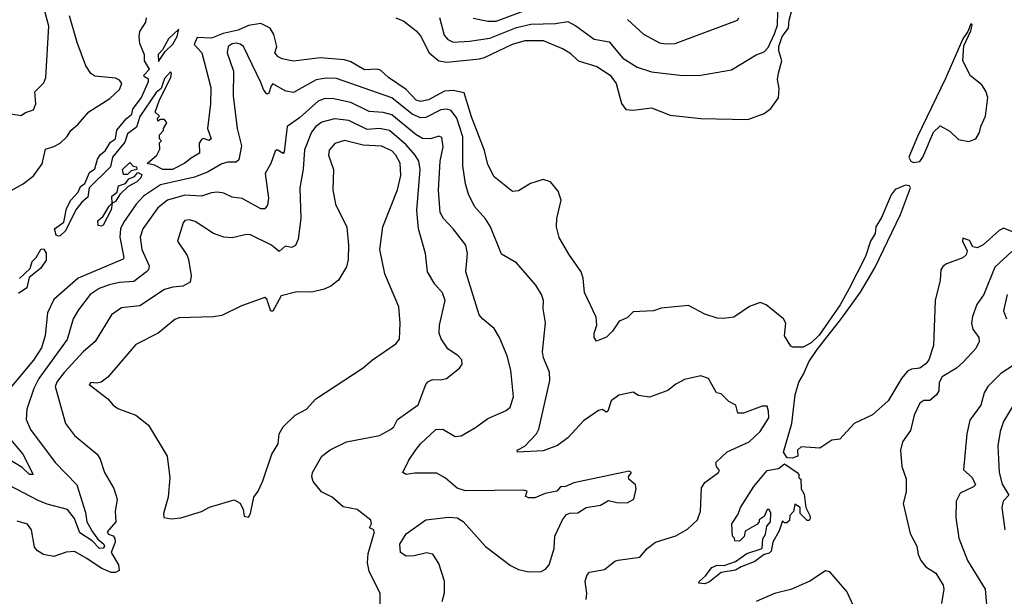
# Model space of a CAD drawing. Extents: x 1246230 to 1426786, y 660032 to 763141.
# Tile 491 of 566: x 1345398 to 1350208, y 727861 to 730677. Entities that reach past the tile are written whole.
import ezdxf

# ---------------------------------------------------------------- set-up
doc = ezdxf.new("R2010")
doc.units = 0

msp = doc.modelspace()

# ---------------------------------------------------------------- linework, layer by layer
at = {"layer": '0CON10XD'}
for points in [[(1345355, 730217.3), (1345405, 730209.4), (1345426.4, 730223.6), (1345465, 730235.7), (1345476.2, 730265), (1345472.2, 730325), (1345515, 730368), (1345525.6, 730395), (1345539.3, 730645), (1345498.5, 730798.5)], [(1347235.5, 730685.5), (1347275, 730670), (1347335, 730621.9), (1347355, 730597.1), (1347398.7, 730515), (1347445, 730475.9), (1347485, 730470), (1347643.3, 730485), (1347668.4, 730491.6), (1347805, 730557.5), (1347867.5, 730575), (1347955, 730575.8), (1348052.5, 730535), (1348085, 730514.5), (1348126.4, 730476.4), (1348217.6, 730447.6), (1348281.9, 730405), (1348312.2, 730365), (1348337.1, 730267.1), (1348358.7, 730238.7), (1348395, 730234.4), (1348485, 730246), (1348575, 730210), (1348725.9, 730194.1), (1348955, 730190), (1349035, 730218), (1349066.7, 730243.3), (1349105.3, 730294.7), (1349108.9, 730341.1), (1349100.4, 730385), (1349105.1, 730414.9), (1349121.8, 730475), (1349106.5, 730525), (1349107, 730545), (1349123.3, 730595), (1349153.2, 730635), (1349156.9, 730675), (1349176.7, 730745)], [(1345311.4, 729818.6), (1345415, 729875.8), (1345465, 729914), (1345506.9, 729973.1), (1345522.9, 730045), (1345565, 730057.5), (1345595, 730074.5), (1345628.5, 730105), (1345647.8, 730135), (1345683.6, 730166.4), (1345735, 730227.5), (1345838.5, 730291.5), (1345885.5, 730335), (1345896.4, 730365), (1345885, 730381.9), (1345865, 730390.9), (1345765, 730400.8), (1345745, 730414), (1345720.9, 730450.9), (1345677.9, 730565), (1345640.7, 730695)], [(1347448.1, 730688.1), (1347471.3, 730601.3), (1347490, 730580), (1347515, 730567.6), (1347595, 730571.6), (1347695, 730587), (1347825, 730637.9), (1347895, 730654.5), (1348015, 730658.1), (1348075, 730668.2), (1348115, 730647.3), (1348205, 730582.3), (1348278, 730568), (1348345, 730488.9), (1348415, 730444.7), (1348485, 730422.2), (1348635.3, 730404.7), (1348725, 730406.5), (1348875, 730432.5), (1348995.4, 730504.6), (1349035, 730520), (1349055, 730540.6), (1349085, 730607.8), (1349099.4, 730650.6), (1349101.2, 730715)], [(1347613.5, 730683.5), (1347685, 730669.3), (1347725, 730670), (1347853, 730717)], [(1350263.9, 729633.9), (1350205, 729659.4), (1350182.7, 729647.3), (1350105, 729576.7), (1350075, 729562.5), (1350055, 729567.5), (1350038.3, 729598.3), (1350005, 729610), (1350004, 729595), (1350027.5, 729547.5), (1350022.1, 729527.9), (1350005.5, 729514.5), (1349925, 729484.2), (1349907.9, 729472.1), (1349898.6, 729455), (1349894.4, 729405), (1349870.9, 729305), (1349861.8, 729085), (1349838.7, 729015), (1349825, 728995.5), (1349795.7, 728975), (1349755, 728970), (1349735, 728960.5), (1349706.4, 728925), (1349640, 728815), (1349565, 728746.9), (1349474.7, 728705.3), (1349405, 728628), (1349365, 728623.8), (1349306.6, 728583.4), (1349215, 728591.4), (1349198.1, 728575), (1349200, 728545), (1349172.5, 728535), (1349147.6, 728537.6), (1349129.2, 728565), (1349170, 728705), (1349186.4, 728845), (1349203.5, 728906.5), (1349227.5, 728945), (1349253.7, 729006.3), (1349293.4, 729066.6), (1349412.9, 729217.1), (1349505, 729346.7), (1349575, 729464.5), (1349701.3, 729725), (1349749.2, 729855), (1349745, 729866.1), (1349725, 729869.2), (1349675, 729847.2), (1349655, 729821.5), (1349608.8, 729711.2), (1349580.9, 729665), (1349576.9, 729633.1), (1349554.6, 729595), (1349530.3, 729519.7), (1349448.5, 729361.5), (1349405.7, 729284.3), (1349304.3, 729135.7), (1349265, 729098.8), (1349225, 729076.7), (1349175, 729077.5), (1349165, 729082.5), (1349133.6, 729133.6), (1349140, 729195), (1349130, 729215), (1349045, 729283.5), (1349015, 729296.2), (1348963.8, 729276.2), (1348886, 729224), (1348835, 729217), (1348805, 729218.9), (1348745, 729238.5), (1348665, 729280.9), (1348532.4, 729267.6), (1348495, 729254.6), (1348395, 729249.5), (1348365, 729221.4), (1348326.2, 729205), (1348294, 729155), (1348265, 729126.2), (1348215, 729106.7), (1348204.2, 729125), (1348204.4, 729145.6), (1348217.5, 729185), (1348214.1, 729224.1), (1348156.7, 729345), (1348150.4, 729415), (1348141.1, 729445), (1348081.3, 729531.3), (1348033.2, 729613.2), (1348020, 729665), (1348021.1, 729705), (1348043.1, 729795), (1348029.1, 729839.1), (1347990.4, 729885), (1347955, 729896.2), (1347893.7, 729876.4), (1347835, 729841.4), (1347805, 729838), (1347715, 729909.2), (1347685, 729970), (1347668.5, 730038.5), (1347605, 730201.9), (1347569.1, 730319.1), (1347515, 730331.7), (1347472.8, 730327.2), (1347395, 730285.8), (1347355, 730276.7), (1347335, 730284.2), (1347285.7, 730335.7), (1347198.9, 730395), (1347159.7, 730429.8), (1347144.7, 730434.7), (1347081.9, 730431.9), (1347015, 730471.6), (1346985, 730480.5), (1346865, 730490.5), (1346735, 730473.8), (1346680, 730485), (1346660, 730495), (1346643.8, 730515), (1346653.3, 730545), (1346640, 730605), (1346620.6, 730635), (1346575, 730658.9), (1346515, 730648.9), (1346464.2, 730625), (1346390.9, 730609.1), (1346335, 730586.2), (1346265, 730589.4), (1346250, 730555), (1346286.9, 730515), (1346330.9, 730345), (1346330.3, 730265), (1346315.5, 730145), (1346332.5, 730095), (1346323, 730087), (1346295, 730096.2), (1346285, 730092), (1346274, 730074), (1346276.2, 730025), (1346235, 730001.2), (1346205, 729976.2), (1346144.5, 729944.5), (1346097.5, 729945), (1346056.4, 729966.4), (1346020, 729975), (1346067.5, 730015), (1346082.5, 730045), (1346080, 730075), (1346090, 730085), (1346080, 730095), (1346080, 730115), (1346100, 730135), (1346100, 730145), (1346117, 730173), (1346105, 730190), (1346085, 730190), (1346071.7, 730181.7), (1346070, 730195), (1346080, 730205), (1346060, 730225), (1346080, 730285), (1346136.7, 730395), (1346140, 730415), (1346135, 730422.5), (1346105, 730388.8), (1346088.7, 730341.3), (1346065, 730320.8), (1345985, 730204.3), (1345968.9, 730151.1), (1345925, 730119.6), (1345911.2, 730078.8), (1345851.5, 730005), (1345841.2, 729958.8), (1345736.5, 729855), (1345730.8, 729809.2), (1345700.5, 729785), (1345672.6, 729747.4), (1345620.6, 729645), (1345595, 729621.2), (1345585, 729618.8), (1345575.6, 729625), (1345567.4, 729655), (1345612.9, 729687.1), (1345626.7, 729755), (1345646.8, 729795), (1345683.3, 729835), (1345695, 729861.5), (1345715, 729877.5), (1345738.8, 729931.2), (1345765, 729947.8), (1345777.1, 729995), (1345791.5, 730018.5), (1345815, 730036), (1345841.6, 730078.4), (1345865.2, 730094.8), (1345872.1, 730137.9), (1345917.4, 730192.6), (1345945.2, 730214.8), (1345951, 730239), (1345992.8, 730297.2), (1346026.4, 730375), (1346026.8, 730386.8), (1346007, 730397), (1346004, 730406), (1346032.5, 730435), (1346007.5, 730475), (1346007.5, 730505), (1345985, 730560), (1345981.5, 730595), (1345985, 730618.8), (1346013.8, 730665), (1346017.5, 730685)], [(1348367.7, 730677.7), (1348445, 730605.4), (1348523.8, 730563.8), (1348555, 730558.2), (1348599.9, 730560.1), (1348904.2, 730675), (1348911.4, 730685)], [(1349765, 729979.4), (1349795, 729984.3), (1349810.3, 730005), (1349862.1, 730127.9), (1349895, 730158.1), (1349941.9, 730131.9), (1349985, 730091.4), (1350035, 730081.8), (1350068.8, 730095), (1350087.6, 730125), (1350093.3, 730155), (1350116, 730205), (1350127.3, 730297.3), (1350118.3, 730328.3), (1350098.8, 730358.8), (1350042.5, 730402.5), (1350005.5, 730475), (1350010.8, 730549.2), (1350045, 730622.5), (1350051.7, 730651.7), (1350045, 730656.7), (1350030.7, 730619.3), (1350005, 730582.5), (1349921.1, 730388.9), (1349783.7, 730106.3), (1349741.4, 730005), (1349752, 729985), (1349765, 729979.4)], [(1346075, 730472.5), (1346108.3, 730521.7), (1346145, 730558), (1346166.4, 730595), (1346175, 730630), (1346125, 730582.5), (1346095, 730530), (1346073.8, 730506.2), (1346075, 730472.5)], [(1348164.4, 727845), (1348167.9, 727875), (1348160.9, 727935), (1348170, 727965), (1348181.3, 727978.7), (1348255, 727991.8), (1348305, 728031.9), (1348322, 728038), (1348427.4, 728052.6), (1348464, 728095), (1348503.8, 728125), (1348604, 728156), (1348660.6, 728189.4), (1348709.2, 728235), (1348723.7, 728276.4), (1348729.1, 728390.9), (1348745, 728416.9), (1348812, 728465), (1348816, 728475), (1348801.2, 728495), (1348799.2, 728515), (1348854.4, 728565.6), (1348962, 728615), (1349015, 728666), (1349057.1, 728732.9), (1349056.5, 728765), (1349048.8, 728788.8), (1349025, 728788.9), (1348934.5, 728754.5), (1348906.7, 728755), (1348896, 728795), (1348862.7, 728812.7), (1348825, 728850), (1348802.5, 728855), (1348763.3, 728925), (1348725, 728938), (1348645, 728918.8), (1348603, 728897), (1348564.2, 728865.8), (1348475, 728833.8), (1348420.7, 728840.7), (1348395, 728857.5), (1348325, 728843.3), (1348288.1, 728815), (1348271.2, 728765), (1348265, 728760.8), (1348242.7, 728772.7), (1348225, 728768.5), (1348152.2, 728717.7), (1348075, 728634.5), (1348025, 728596.7), (1347955, 728571.2), (1347830, 728565), (1347828.8, 728575), (1347865, 728594), (1347923.3, 728655), (1347933.4, 728676.6), (1347987.1, 728915), (1347986.5, 728955), (1347956.7, 729025), (1347952.1, 729055), (1347967, 729197), (1347954.5, 729265), (1347956.7, 729305), (1347947.5, 729335), (1347919.8, 729379.8), (1347825, 729490), (1347752.3, 729532.3), (1347698.2, 729665), (1347673.7, 729703.6), (1347620, 729765), (1347589.5, 729825), (1347575.4, 729875), (1347562.3, 729962.3), (1347562, 730105), (1347534, 730195), (1347505, 730233.6), (1347485, 730239.8), (1347455, 730237), (1347381.3, 730198.7), (1347355, 730197), (1347315, 730216.1), (1347215, 730295.7), (1346945, 730389.5), (1346895, 730391.6), (1346846.8, 730383.2), (1346735, 730321.2), (1346697.6, 730327.6), (1346635, 730362.9), (1346625.5, 730354.5), (1346615, 730317.1), (1346605, 730312.7), (1346588.4, 730335), (1346575, 730370), (1346490.4, 730545), (1346475, 730557.5), (1346455, 730562.3), (1346435, 730559.3), (1346416.2, 730545), (1346412, 730515), (1346441.5, 730425), (1346440, 730305), (1346459.5, 730145), (1346480.9, 730060.9), (1346468.2, 729991.8), (1346455, 729980.5), (1346415, 729980.3), (1346385, 729972.6), (1346315, 729931.6), (1346252.1, 729907.9), (1346085, 729871), (1346002.9, 729815), (1345965.9, 729775), (1345905, 729686.9), (1345890.4, 729655), (1345887.2, 729615), (1345906.7, 729515), (1345902.8, 729507.2), (1345683.8, 729415), (1345565, 729310.5), (1345534.1, 729245), (1345522.4, 729135), (1345503.3, 729075), (1345465.4, 729014.6), (1345356.7, 728885)], [(1346925, 730292.4), (1346885, 730290.5), (1346855, 730278.1), (1346765, 730198.2), (1346704.7, 730155), (1346689.4, 730030.6), (1346685, 730023.1), (1346655, 730040.8), (1346645, 730034), (1346623.9, 729975), (1346596.9, 729925), (1346612.5, 729805), (1346608.5, 729771.5), (1346595, 729753.6), (1346575, 729752.9), (1346485, 729803.5), (1346435, 729809.5), (1346395, 729828.9), (1346363.8, 729833.8), (1346335, 729831.1), (1346285.8, 729814.3), (1346205, 729819.8), (1346119.4, 729795), (1346072.5, 729757.5), (1345999.3, 729655), (1345986.2, 729615), (1345994.7, 729555), (1346029.3, 729475), (1346026.1, 729455), (1346016.4, 729445), (1345955, 729397.5), (1345885, 729392.9), (1345835, 729381.8), (1345785, 729364.1), (1345742.1, 729335), (1345685, 729259.4), (1345659.2, 729215), (1345628.9, 729115), (1345490.5, 728925), (1345465.9, 728875), (1345432.2, 728775), (1345429.6, 728725), (1345450, 728675), (1345570.4, 728515), (1345677.3, 728405), (1345719.2, 728269.2), (1345725.2, 728225), (1345752.8, 728175), (1345779.6, 728139.6), (1345809, 728115), (1345811.7, 728105), (1345805, 728095.3), (1345788.2, 728095), (1345752, 728132), (1345691.4, 728171.4), (1345665, 728241.3), (1345631.5, 728285), (1345531, 728311), (1345488.5, 728328.5), (1345343.8, 728403.8)], [(1347461.5, 727835), (1347473.1, 727876.9), (1347472.7, 727935), (1347445, 728021.4), (1347416.7, 728066.7), (1347385, 728073.3), (1347325, 728058.1), (1347285, 728057.5), (1347258.8, 728075), (1347254.3, 728115), (1347285, 728165.6), (1347382, 728235), (1347495, 728247.5), (1347535, 728243.8), (1347565, 728226.5), (1347673.5, 728103.5), (1347795, 728011.2), (1347835, 727992), (1347885, 727980), (1347945, 727982), (1347966.8, 727993.2), (1347983.8, 728015), (1348008.1, 728095), (1348012.5, 728155), (1348048.8, 728235), (1348069.7, 728260.3), (1348085, 728267.5), (1348125, 728268.9), (1348165.3, 728294.7), (1348235, 728305.7), (1348275, 728328), (1348315, 728319.2), (1348365, 728317.3), (1348398.2, 728335), (1348410, 728385), (1348406.7, 728405), (1348373, 728433), (1348372.5, 728445), (1348386.7, 728465), (1348375, 728472.5), (1348105, 728415.7), (1348065, 728396.7), (1348040, 728395), (1348022.5, 728375), (1347965, 728363.1), (1347915, 728342), (1347885, 728341.2), (1347868.3, 728348.3), (1347877.5, 728375), (1347859.5, 728379.5), (1347575, 728375.4), (1347535, 728389.1), (1347478, 728438), (1347435, 728462.2), (1347327.6, 728462.4), (1347286.4, 728456.4), (1347270, 728465), (1347299.1, 728525), (1347333.3, 728576.7), (1347355.5, 728605), (1347430, 728675), (1347465, 728676.9), (1347525, 728641.1), (1347555, 728644.5), (1347625, 728684.5), (1347685, 728729.5), (1347775, 728767.5), (1347794, 728785), (1347810, 728835), (1347797.3, 728965), (1347779.4, 729035), (1347741.1, 729125), (1347715, 729168), (1347658, 729215), (1347642.5, 729235), (1347577.3, 729445), (1347586.2, 729535), (1347576.9, 729575), (1347515, 729655.5), (1347467.9, 729705), (1347452.3, 729735), (1347444.2, 729844.2), (1347451.7, 729985), (1347465.9, 730055), (1347460.6, 730100.6), (1347445, 730107.5), (1347405, 730094.2), (1347365, 730096.7), (1347335, 730114.3), (1347215, 730212.6), (1347172.9, 730222.9), (1347105, 730228.4), (1347015, 730271.7), (1346925, 730292.4)], [(1347158.8, 727795), (1347158, 727875), (1347105, 727983.3), (1347097.3, 728025), (1347099.3, 728069.3), (1347130.8, 728175), (1347125, 728186.7), (1347106.7, 728195), (1347116, 728215), (1347112.5, 728232.5), (1347046.2, 728285), (1346977.6, 728297.6), (1346924.5, 728344.5), (1346871.7, 728371.7), (1346832, 728422), (1346825.6, 728445), (1346828.9, 728465), (1346874.4, 728545.6), (1346915, 728575.3), (1346995, 728615.3), (1347155, 728646), (1347208.8, 728675), (1347225, 728688.8), (1347243.8, 728725), (1347345, 728796.5), (1347381.4, 728895), (1347391.4, 728908.6), (1347415, 728920), (1347455, 728918.5), (1347482.5, 728925), (1347546, 728975), (1347559.2, 728995), (1347557.5, 729015), (1347539.2, 729035), (1347489.4, 729069.4), (1347457.4, 729117.4), (1347447.7, 729145), (1347448, 729185), (1347475.9, 729305), (1347462.6, 729342.6), (1347425.5, 729385), (1347390.4, 729445), (1347380.9, 729535), (1347345.9, 729655), (1347338.4, 729745), (1347354.2, 729945), (1347347.4, 729985), (1347329.7, 730015), (1347285, 730066.1), (1347205, 730135.6), (1347155, 730144.8), (1347095, 730140.7), (1347005, 730185.2), (1346935, 730192.9), (1346873.8, 730176.2), (1346845, 730154.7), (1346822.7, 730127.3), (1346788.3, 730041.7), (1346783.1, 729946.9), (1346765.5, 729855), (1346771.9, 729705), (1346757.5, 729605), (1346745, 729573.3), (1346725, 729563.8), (1346695, 729570), (1346665, 729544.2), (1346628, 729575), (1346525, 729625.6), (1346505, 729626.9), (1346435, 729611.8), (1346395, 729614.5), (1346345, 729631.8), (1346255, 729691.9), (1346225, 729698.5), (1346205, 729695.7), (1346195.8, 729685), (1346169.2, 729595), (1346215.5, 729525.5), (1346222.5, 729505), (1346235.6, 729425), (1346230.8, 729395), (1346195, 729375.5), (1346145, 729371.1), (1346105, 729358.7), (1345985, 729279.6), (1345895, 729268.8), (1345846.5, 729235), (1345765.5, 729105), (1345707.1, 729055), (1345615, 728954), (1345580.2, 728909.8), (1345570.8, 728885), (1345621.1, 728705), (1345665, 728645.7), (1345776, 728555), (1345790.9, 728530.9), (1345812.2, 728465), (1345857.6, 728387.6), (1345874, 728335), (1345864.5, 728275), (1345867.1, 728225), (1345824.3, 728175), (1345831.1, 728165), (1345855, 728156.2), (1345862.5, 728142.5), (1345863.2, 728125), (1345844.9, 728075), (1345881, 728015), (1345882.9, 727987.1), (1345865, 727977.5), (1345845, 727977.3), (1345795, 727998.9), (1345725.6, 728045.6), (1345665, 728079.1), (1345624.5, 728075.5), (1345565, 728055.7), (1345514.5, 728064.5), (1345485, 728082), (1345470.5, 728100.5), (1345455.6, 728185), (1345435, 728213.1), (1345385, 728227.3)], [(1346138.3, 728238.3), (1346185, 728243.7), (1346285, 728274.2), (1346324.6, 728295.4), (1346445, 728331.5), (1346474.6, 728315), (1346489.2, 728285), (1346495, 728252.5), (1346515, 728247.5), (1346525.6, 728264.4), (1346541.4, 728345), (1346563.1, 728375), (1346585.4, 728424.6), (1346630, 728555), (1346660.5, 728605), (1346665.7, 728655), (1346685, 728688.8), (1346744, 728745), (1346798, 728775), (1346844.6, 728825.4), (1347075, 728975.8), (1347121.2, 729015), (1347235.9, 729094.1), (1347253, 729117), (1347255.8, 729195), (1347249.4, 729275), (1347181.9, 729435), (1347156.9, 729555), (1347171.9, 729665), (1347242.8, 729845), (1347259.7, 729915), (1347256.1, 729976.1), (1347235.7, 730015), (1347215, 730035.7), (1347165, 730059.5), (1347075, 730063.9), (1346985, 730086.6), (1346937.8, 730072.3), (1346909.8, 730040.2), (1346907.1, 730015), (1346931.1, 729945), (1346927.9, 729845), (1346940.5, 729775), (1346995.8, 729664.2), (1347004.3, 729575), (1347002.9, 729505), (1346995, 729470), (1346955.7, 729405), (1346917.5, 729375), (1346885, 729360), (1346825, 729345.8), (1346752.3, 729347.7), (1346675, 729328.9), (1346635, 729252.5), (1346625, 729253.3), (1346605, 729312), (1346595, 729320), (1346481.2, 729278.8), (1346385, 729232.9), (1346344.5, 729225.5), (1346175, 729220.6), (1346155, 729212.9), (1346074.2, 729145), (1345965, 729090), (1345828.8, 728931.2), (1345795, 728905.8), (1345775, 728901.2), (1345745, 728905.6), (1345736.7, 728895), (1345828.8, 728825), (1345854.1, 728794.1), (1345877.7, 728777.7), (1345965.5, 728745.5), (1346026.4, 728696.4), (1346118, 728545), (1346130.3, 728439.7), (1346123.3, 728345), (1346100.6, 728265), (1346101.2, 728245), (1346138.3, 728238.3)], [(1345925, 729920), (1345905, 729920), (1345900, 729945), (1345935, 729980), (1345951.7, 729961.7), (1345968.3, 729958.3), (1345970, 729945), (1345941.7, 729938.3), (1345925, 729920)], [(1345795, 729668.8), (1345781.2, 729671.2), (1345778.8, 729695), (1345805, 729717.5), (1345833.9, 729766.1), (1345850, 729780), (1345847.5, 729815), (1345873.8, 729835), (1345880, 729865), (1345915, 729876.7), (1345930, 729900), (1345958.8, 729911.2), (1345975, 729930), (1345995, 729920), (1345990, 729905), (1345970, 729885), (1345928.3, 729861.7), (1345887.1, 729822.9), (1345865, 729788.8), (1345850, 729780), (1345845, 729747.5), (1345805, 729674), (1345795, 729668.8)], [(1345397.1, 729412.9), (1345448, 729462), (1345457.8, 729495), (1345478.5, 729515), (1345502.1, 729557.9), (1345515, 729555.6), (1345527.2, 729537.2), (1345527, 729503), (1345498.5, 729461.5), (1345443, 729417), (1345432.2, 729367.8), (1345391.1, 729338.9)], [(1350245.2, 729544.8), (1350162.2, 729467.8), (1350107.6, 729335), (1350074, 729285), (1350052.1, 729227.9), (1350047.3, 729195), (1350055, 729165.7), (1350083.8, 729125), (1350085.4, 729104.6), (1350069.7, 729070.3), (1350006.5, 729003.5), (1349975, 728974.6), (1349905, 728932.2), (1349890, 728905), (1349887.8, 728865), (1349876.1, 728843.9), (1349845, 728816.7), (1349815, 728817.1), (1349795.7, 728804.3), (1349767.1, 728745), (1349750.3, 728669.7), (1349710, 728615), (1349700.8, 728575), (1349707.1, 728495), (1349728.6, 728435), (1349728.3, 728371.7), (1349714.2, 728314.2), (1349748, 728168), (1349780.5, 728105), (1349787.5, 728065), (1349800.5, 728035), (1349825.3, 728005.3), (1349873.9, 727973.9), (1349910, 727915), (1349912.9, 727895), (1349901.5, 727825)], [(1350222.3, 729335), (1350203.5, 729255), (1350219.5, 729215)], [(1350251.9, 728988.1), (1350191.6, 728948.4), (1350128.1, 728885), (1350109.4, 728855), (1350094.2, 728795), (1350039.3, 728720.7), (1350024.5, 728655), (1350008.7, 728478.7), (1350050.9, 728440.9), (1350066.7, 728405), (1350057.1, 728395), (1349991.9, 728365), (1349972.9, 728325), (1349970.6, 728245), (1349985.6, 728145), (1350027.9, 728035), (1350114.4, 727895), (1350127.8, 727745), (1350137.8, 727717.8), (1350155, 727694.3), (1350197.8, 727667.8), (1350285, 727642.1)], [(1350253.6, 728796.4), (1350203.9, 728715), (1350187.6, 728665), (1350175.9, 728595), (1350182.4, 728465), (1350198.5, 728408.5), (1350229.6, 728355), (1350202.2, 728325), (1350195.5, 728295), (1350211.1, 728185)], [(1345336.2, 728646.2), (1345412.7, 728555), (1345463.8, 728455), (1345445, 728456.4), (1345409.2, 728489.2), (1345215, 728607.7)], [(1348745, 727921.5), (1348716, 727925), (1348718.6, 727935), (1348748.8, 727961.2), (1348779.1, 728000.9), (1348805, 728012.7), (1348839.1, 728010.9), (1348895, 728030.4), (1348949.8, 728070.2), (1349025.3, 728094.7), (1349028, 728142), (1349040.8, 728165), (1349047.2, 728202.8), (1349065.6, 728225), (1349067.3, 728267.3), (1349060, 728285), (1349050, 728285), (1349035, 728250), (1349010, 728235), (1349010, 728225), (1348998.3, 728211.7), (1348941.7, 728178.3), (1348937, 728153), (1348915, 728130), (1348891.7, 728131.7), (1348890, 728145), (1348880, 728155), (1348877.5, 728215), (1348908.3, 728261.7), (1348918.8, 728295), (1348985, 728397.5), (1349050, 728475), (1349105, 728485.3), (1349135, 728507.3), (1349196.2, 728465), (1349204, 728455), (1349205, 728440), (1349213.6, 728433.6), (1349216, 728385), (1349230.3, 728360.3), (1349238.1, 728295), (1349258.6, 728255), (1349259.1, 728240.9), (1349255, 728231.2), (1349245, 728231.2), (1349210.8, 728265), (1349211.2, 728295), (1349185, 728310), (1349177.5, 728275), (1349160, 728255), (1349158.3, 728231.7), (1349145, 728220), (1349135, 728220), (1349125, 728230), (1349108.8, 728181.2), (1349077.1, 728125), (1349068.3, 728081.7), (1349059.1, 728070.9), (1349035, 728064.2), (1348989.6, 728030.4), (1348922, 728005), (1348895, 727988.2), (1348825, 727977.8), (1348768.5, 727931.5), (1348745, 727921.5)], [(1349471.2, 727815), (1349439.2, 727885), (1349355, 727980), (1349335, 727985.4), (1349258.1, 727935), (1349165, 727893.2), (1349085.2, 727874.8), (1348995, 727835.9)]]:
    msp.add_lwpolyline(points, dxfattribs=at)

doc.saveas('drawing.dxf')
